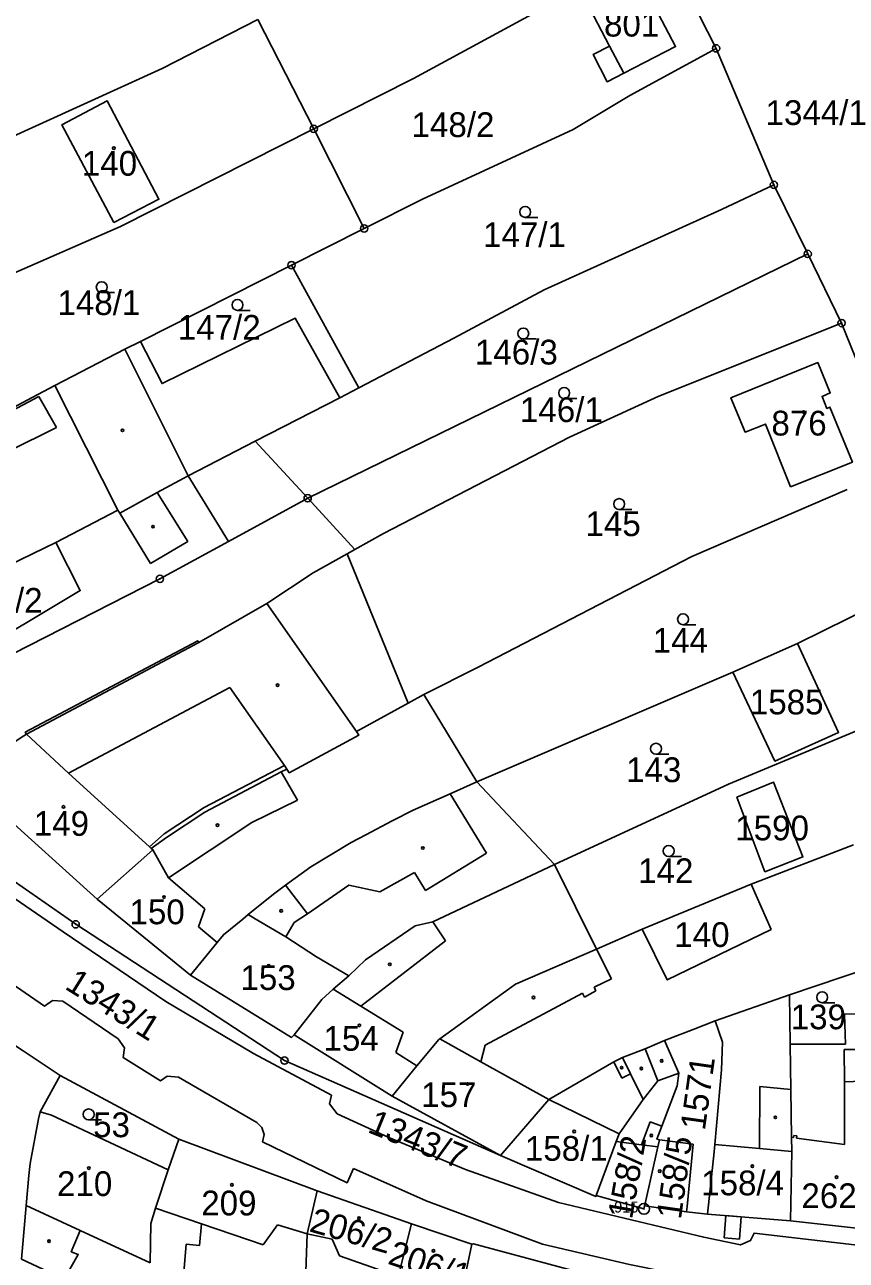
# Model space of a CAD drawing. Extents: x -537341 to -532984, y -1143469 to -1141314.
# Drawn here: x -533895.5 to -533782.7, y -1143082.9 to -1142913.3 of the extents above; entities that cross this region are included whole.
import ezdxf

# ---------------------------------------------------------------- set-up
doc = ezdxf.new("R2010")
doc.units = 0
for name, color, linetype in [('Hranice parcel', 7, 'Continuous'), ('parcelní_č_2000', 7, 'Continuous'), ('Vnitřní kresba', 7, 'Continuous'), ('Věcná břemena k části', 7, 'Continuous'), ('Značky bodu BP', 7, 'Continuous'), ('Značky budov', 7, 'Continuous'), ('Značky kultur', 7, 'Continuous')]:
    doc.layers.add(name, color=color, linetype=linetype)

msp = doc.modelspace()

# ---------------------------------------------------------------- linework, layer by layer
at = {"layer": 'Hranice parcel'}
for p, q in [((-533800.6, -1142916.51), (-533807.97, -1142902.05)), ((-533855.83, -1142927.56), (-533863.5, -1142912.53)), ((-533792.65, -1142935.26), (-533800.6, -1142916.51)), ((-533848.91, -1142941.24), (-533855.83, -1142927.56)), ((-533788.01, -1142944.74), (-533792.65, -1142935.26)), ((-533858.89, -1142946.28), (-533848.91, -1142941.24)), ((-533788.01, -1142944.74), (-533856.66, -1142978.28)), ((-533783.36, -1142954.23), (-533788.01, -1142944.74)), ((-533879.61, -1142956.75), (-533858.89, -1142946.28)), ((-533849.65, -1142963.12), (-533858.89, -1142946.28)), ((-533775.17, -1142974.6), (-533783.36, -1142954.23)), ((-533863.85, -1142970.45), (-533852.24, -1142964.48)), ((-533852.24, -1142964.48), (-533849.65, -1142963.12)), ((-533856.66, -1142978.28), (-533863.85, -1142970.45)), ((-533850.19, -1142985.31), (-533856.66, -1142978.28)), ((-533908.77, -1142992.9), (-533891.25, -1142984.34)), ((-533851.25, -1142985.9), (-533850.19, -1142985.31)), ((-533842.86, -1143006.4), (-533851.25, -1142985.9)), ((-533770.2, -1142988.74), (-533789.42, -1142998.21)), ((-533798.31, -1143002.14), (-533789.42, -1142998.21)), ((-533798.31, -1143002.14), (-533833.43, -1143017.23)), ((-533840.7, -1143005.22), (-533842.86, -1143006.4)), ((-533840.7, -1143005.22), (-533833.43, -1143017.23)), ((-533885.56, -1143033.33), (-533904.08, -1143016.62)), ((-533833.43, -1143017.23), (-533837.09, -1143018.85)), ((-533822.76, -1143028.59), (-533833.43, -1143017.23)), ((-533837.09, -1143018.85), (-533842.16, -1143021.13)), ((-533781.73, -1143025.89), (-533795.78, -1143031.29)), ((-533817.02, -1143040.19), (-533822.76, -1143028.59)), ((-533795.78, -1143031.29), (-533810.74, -1143037.44)), ((-533872.76, -1143043.77), (-533885.56, -1143033.33)), ((-533810.74, -1143037.44), (-533817.02, -1143040.19)), ((-533790.52, -1143046.44), (-533779.54, -1143042.76)), ((-533800.7, -1143050.05), (-533790.52, -1143046.44)), ((-533790.41, -1143053.22), (-533790.52, -1143046.44)), ((-533810.34, -1143053.86), (-533807.67, -1143052.74)), ((-533893.4, -1143062.51), (-533890.66, -1143057.53)), ((-533874.33, -1143066.26), (-533890.66, -1143057.53)), ((-533830.17, -1143068.53), (-533845.08, -1143060.39)), ((-533874.33, -1143066.26), (-533875.81, -1143070.51)), ((-533855.36, -1143073.37), (-533874.33, -1143066.26)), ((-533808.36, -1143066.38), (-533803.76, -1143066.97)), ((-533842.43, -1143077.89), (-533855.36, -1143073.37)), ((-533817.07, -1143074.02), (-533810.49, -1143075.85)), ((-533810.49, -1143075.85), (-533810.43, -1143075.42)), ((-533810.43, -1143075.42), (-533810.32, -1143075.09)), ((-533810.43, -1143075.42), (-533804.64, -1143076.26)), ((-533804.64, -1143076.26), (-533801.79, -1143076.57)), ((-533801.79, -1143076.57), (-533790.4, -1143077.5)), ((-533834.14, -1143080.69), (-533842.43, -1143077.89)), ((-533790.4, -1143077.5), (-533778.55, -1143078.8))]:
    msp.add_line(p, q, dxfattribs=at)
for points in [[(-533855.83, -1142927.56), (-533842.15, -1142920.65), (-533807.97, -1142902.05)], [(-533815.23, -1142916.2), (-533817.46, -1142917.35), (-533815.53, -1142921.1), (-533813.28, -1142919.93), (-533806.15, -1142916.26), (-533811.38, -1142906.27), (-533818.48, -1142910), (-533815.23, -1142916.2)], [(-533863.5, -1142912.53), (-533876.64, -1142919.28), (-533898.64, -1142929.32)], [(-533848.91, -1142941.24), (-533840.91, -1142937.2), (-533820.2, -1142927.67), (-533812.44, -1142922.97), (-533800.6, -1142916.51)], [(-533883.27, -1142940.44), (-533877.09, -1142937.23), (-533884.19, -1142923.71), (-533890.41, -1142927.02), (-533883.27, -1142940.44)], [(-533855.83, -1142927.56), (-533882.37, -1142940.96), (-533905.08, -1142950.89)], [(-533792.65, -1142935.26), (-533799.85, -1142938.65), (-533824.18, -1142949.67), (-533836.61, -1142956.28), (-533849.65, -1142963.12)], [(-533852.24, -1142964.48), (-533858.36, -1142953.56), (-533876.64, -1142962.54), (-533879.61, -1142956.75)], [(-533783.36, -1142954.23), (-533808.44, -1142964.26), (-533820.73, -1142969.88), (-533846.26, -1142983.11), (-533850.19, -1142985.31)], [(-533879.61, -1142956.75), (-533881.74, -1142957.83), (-533891.35, -1142962.82), (-533893.72, -1142964.05), (-533900.04, -1142967.39), (-533909.4, -1142972.4)], [(-534003.18, -1142961.19), (-533986.85, -1142972.53), (-533975.76, -1142977.16), (-533954.84, -1142990.61), (-533888.51, -1143036.78), (-533859.84, -1143055.49), (-533830.17, -1143068.53)], [(-533790.37, -1142976.72), (-533781.88, -1142973.31), (-533784.96, -1142965.77), (-533785.37, -1142965.94), (-533786.04, -1142964.31), (-533784.92, -1142963.83), (-533786.62, -1142959.65), (-533798.56, -1142964.49), (-533796.62, -1142969.19), (-533793.82, -1142968.09), (-533790.37, -1142976.72)], [(-533863.85, -1142970.45), (-533873.07, -1142975.2), (-533877.33, -1142977.51), (-533882.47, -1142980.31), (-533882.7, -1142979.92), (-533891.25, -1142984.34)], [(-533782.58, -1142977.08), (-533803.91, -1142986.3), (-533833.25, -1143001.47), (-533840.7, -1143005.22)], [(-533856.66, -1142978.28), (-533867.52, -1142984.21), (-533876.94, -1142989.35), (-533903.93, -1143003.09), (-533908.38, -1143004.75), (-533912.16, -1143008.99)], [(-533908.77, -1142992.9), (-533903.61, -1143000.31), (-533887.87, -1142990.95), (-533891.25, -1142984.34)], [(-533904.08, -1143016.62), (-533898.16, -1143012.58), (-533895.97, -1143011.13), (-533895.27, -1143010.68), (-533895.44, -1143010.42), (-533871.76, -1142997.84), (-533871.6, -1142998.1), (-533862.27, -1142992.73), (-533855.9, -1142988.51), (-533851.25, -1142985.9)], [(-533789.42, -1142998.21), (-533783.77, -1143010.44), (-533792.51, -1143014.38), (-533798.31, -1143002.14)], [(-533767.15, -1143004.29), (-533798.9, -1143017.55), (-533822.76, -1143028.59)], [(-533885.56, -1143033.33), (-533877.91, -1143026.55), (-533878.13, -1143026.35), (-533878.36, -1143026.15), (-533876.37, -1143024.38), (-533870.85, -1143020.76), (-533859.86, -1143014.99), (-533859.53, -1143015.47), (-533859.19, -1143015.96), (-533849.63, -1143010.8), (-533849.98, -1143010.3), (-533842.86, -1143006.4)], [(-533793.89, -1143029.57), (-533797.74, -1143019.34), (-533792.71, -1143017.28), (-533788.67, -1143027.52), (-533793.89, -1143029.57)], [(-533775.67, -1143081.46), (-533795.35, -1143079.17), (-533795.85, -1143080.2), (-533797.26, -1143080.8), (-533802.29, -1143079.75), (-533822.21, -1143074.97), (-533834.99, -1143070.46), (-533845.52, -1143066.03), (-533852.6, -1143062.79), (-533853.65, -1143061.44), (-533853.41, -1143060.24), (-533864.11, -1143054.51), (-533876.13, -1143047.37), (-533890.22, -1143037.82), (-533914.42, -1143021.22)], [(-533842.16, -1143021.13), (-533845.07, -1143022.56), (-533848.67, -1143024.49), (-533850.71, -1143025.53), (-533856.23, -1143028.9), (-533859.7, -1143031.42), (-533861.34, -1143032.62), (-533864.83, -1143035.45), (-533865.58, -1143036.06), (-533868.23, -1143038.21), (-533869.09, -1143039.26), (-533872.76, -1143043.77)], [(-533858.52, -1143051.94), (-533854.7, -1143047.09), (-533853.14, -1143045.68), (-533851.01, -1143043.86), (-533848.71, -1143041.68), (-533841.91, -1143037.01), (-533839.5, -1143036.44), (-533822.76, -1143028.59)], [(-533916.96, -1143030.02), (-533915.44, -1143030.09), (-533907.12, -1143035.76), (-533906.25, -1143037.31), (-533906.58, -1143038.54), (-533892.79, -1143048), (-533891.67, -1143047.22), (-533890.29, -1143047.31), (-533882.68, -1143052.5), (-533881.81, -1143053.76)], [(-533795.78, -1143031.29), (-533793.05, -1143037.49), (-533807.3, -1143044.42), (-533810.74, -1143037.44)], [(-533845.08, -1143060.39), (-533841.66, -1143056.23), (-533838.67, -1143052.6), (-533838.52, -1143052.49), (-533828.12, -1143044.98), (-533817.02, -1143040.19)], [(-533858.52, -1143051.94), (-533858.86, -1143052.32), (-533872.76, -1143043.77)], [(-533890.66, -1143057.53), (-533895.71, -1143054.15), (-533907.42, -1143046.52)], [(-533779.26, -1143049.08), (-533782.95, -1143049.13), (-533782.83, -1143053.23), (-533790.41, -1143053.22)], [(-533800.7, -1143050.05), (-533803.74, -1143051.22), (-533807.67, -1143052.74)], [(-533801.79, -1143076.57), (-533800.85, -1143068.03), (-533800.76, -1143067.01), (-533799.87, -1143056.78), (-533799.72, -1143052.96), (-533800.7, -1143050.05)], [(-533845.08, -1143060.39), (-533858.38, -1143052.03), (-533858.52, -1143051.94)], [(-533807.67, -1143052.74), (-533805.71, -1143057.21), (-533805.94, -1143058.95), (-533808.04, -1143064.51), (-533808.72, -1143066.3), (-533808.36, -1143066.38)], [(-533881.81, -1143053.76), (-533881.98, -1143055.07), (-533876.86, -1143058.27), (-533875.93, -1143057.63)], [(-533830.17, -1143068.53), (-533823.56, -1143060.84), (-533814.63, -1143055.66), (-533813.45, -1143055.06), (-533810.34, -1143053.86)], [(-533817.07, -1143074.02), (-533814.29, -1143066.6), (-533813.9, -1143065.57), (-533810.61, -1143060.85), (-533808.57, -1143058.28), (-533810.34, -1143053.86)], [(-533790.4, -1143077.5), (-533790.2, -1143067.98), (-533790.23, -1143066.02), (-533790.32, -1143059.47), (-533790.41, -1143053.22)], [(-533875.93, -1143057.63), (-533874.4, -1143057.78), (-533863.63, -1143064.01), (-533862.95, -1143064.68), (-533862.65, -1143065.65)], [(-533893.4, -1143062.51), (-533893.61, -1143063.49), (-533894.77, -1143069.6), (-533894.94, -1143071.25), (-533895.3, -1143075.38), (-533895.93, -1143082.77)], [(-533875.81, -1143070.51), (-533891.81, -1143062.98), (-533893.4, -1143062.51)], [(-533862.65, -1143065.65), (-533862.84, -1143066.65), (-533851.24, -1143072.26), (-533850.36, -1143070.33)], [(-533810.32, -1143075.09), (-533808.59, -1143067.33), (-533808.36, -1143066.38)], [(-533803.76, -1143066.97), (-533804.57, -1143075.51), (-533804.64, -1143076.26)], [(-533830.17, -1143068.53), (-533817.12, -1143074.17), (-533817.07, -1143074.02)], [(-533875.81, -1143070.51), (-533877.53, -1143075.76), (-533878.21, -1143077.84), (-533878.29, -1143083.27)], [(-533850.36, -1143070.33), (-533840.38, -1143074.74), (-533824.43, -1143080.68), (-533812.48, -1143083.51), (-533796.14, -1143086.8), (-533787.68, -1143088.1), (-533776.92, -1143089.36)], [(-533855.36, -1143073.37), (-533856.75, -1143079.29), (-533857.14, -1143090.97), (-533857.15, -1143095.73)], [(-533842.43, -1143077.89), (-533844.14, -1143084.83), (-533844.34, -1143085.63), (-533844.94, -1143086.91), (-533846.14, -1143095.99), (-533846.18, -1143097.86), (-533846.99, -1143106.07), (-533847.21, -1143108.97), (-533847.37, -1143119.56)], [(-533895.93, -1143082.77), (-533890.1, -1143085.51), (-533888.16, -1143082.13), (-533889.11, -1143081.73), (-533887.9, -1143078.81), (-533878.29, -1143083.27)], [(-533834.14, -1143080.69), (-533835.78, -1143088.54), (-533836.19, -1143088.4), (-533836.89, -1143105.21), (-533836.47, -1143105.2), (-533836.3, -1143110.84)], [(-533812.95, -1143086.26), (-533822.3, -1143083.76), (-533833.9, -1143080.64), (-533834.14, -1143080.69)]]:
    msp.add_lwpolyline(points, dxfattribs=at)
at = {"layer": 'Vnitřní kresba'}
for p, q in [((-533815.23, -1142916.2), (-533813.28, -1142919.93)), ((-533881.74, -1142957.83), (-533873.07, -1142975.2)), ((-533891.35, -1142962.82), (-533882.7, -1142979.92)), ((-533899.9, -1142967.65), (-533893.57, -1142964.31)), ((-533893.57, -1142964.31), (-533891.15, -1142968.57)), ((-533891.15, -1142968.57), (-533897.67, -1142971.83)), ((-533873.07, -1142975.2), (-533867.52, -1142984.21)), ((-533873.13, -1142984.22), (-533877.33, -1142977.51)), ((-533882.47, -1142980.31), (-533878.25, -1142987.24)), ((-533878.25, -1142987.24), (-533873.13, -1142984.22)), ((-533862.27, -1142992.73), (-533849.98, -1143010.3)), ((-533871.6, -1142998.1), (-533895.27, -1143010.68)), ((-533889.48, -1143016.02), (-533867.34, -1143004.28)), ((-533867.34, -1143004.28), (-533859.86, -1143014.99)), ((-533889.48, -1143016.02), (-533895.27, -1143010.68)), ((-533859.53, -1143015.47), (-533860.28, -1143015.86)), ((-533878.36, -1143026.15), (-533889.48, -1143016.02)), ((-533860.28, -1143015.86), (-533870.79, -1143021.38)), ((-533858.08, -1143019.74), (-533860.28, -1143015.86)), ((-533832.13, -1143027.03), (-533837.09, -1143018.85)), ((-533864.34, -1143022.82), (-533858.08, -1143019.74)), ((-533870.79, -1143021.38), (-533876.06, -1143024.84)), ((-533875.75, -1143030.42), (-533864.34, -1143022.82)), ((-533876.06, -1143024.84), (-533878.13, -1143026.35)), ((-533877.91, -1143026.55), (-533875.75, -1143030.42)), ((-533840.47, -1143032.13), (-533832.13, -1143027.03)), ((-533870.77, -1143034.65), (-533875.75, -1143030.42)), ((-533846.76, -1143032.32), (-533842.01, -1143029.67)), ((-533842.01, -1143029.67), (-533840.47, -1143032.13)), ((-533856.69, -1143035.32), (-533859.7, -1143031.42)), ((-533851.03, -1143031.39), (-533856.69, -1143035.32)), ((-533851.03, -1143031.39), (-533846.76, -1143032.32)), ((-533871.65, -1143037.13), (-533870.77, -1143034.65)), ((-533864.83, -1143035.45), (-533863.88, -1143036.03)), ((-533856.69, -1143035.32), (-533858.5, -1143036.54)), ((-533869.09, -1143039.26), (-533871.65, -1143037.13)), ((-533863.88, -1143036.03), (-533859.67, -1143038.48)), ((-533858.5, -1143036.54), (-533859.67, -1143038.48)), ((-533837.73, -1143039.06), (-533839.5, -1143036.44)), ((-533859.67, -1143038.48), (-533855.43, -1143041.26)), ((-533849.37, -1143048), (-533837.73, -1143039.06)), ((-533814.94, -1143044.28), (-533817.02, -1143040.19)), ((-533855.43, -1143041.26), (-533851.01, -1143043.86)), ((-533817.34, -1143045.39), (-533814.94, -1143044.28)), ((-533849.37, -1143048), (-533853.14, -1143045.68)), ((-533818.67, -1143046.77), (-533817.09, -1143045.93)), ((-533817.09, -1143045.93), (-533817.34, -1143045.39)), ((-533832.29, -1143053.39), (-533818.95, -1143046.25)), ((-533818.95, -1143046.25), (-533818.67, -1143046.77)), ((-533843.54, -1143051.6), (-533849.37, -1143048)), ((-533844.54, -1143054.39), (-533843.54, -1143051.6)), ((-533832.88, -1143055.64), (-533838.52, -1143052.49)), ((-533841.66, -1143056.23), (-533844.54, -1143054.39)), ((-533832.88, -1143055.64), (-533832.29, -1143053.39)), ((-533783.02, -1143053.95), (-533782.96, -1143058.4)), ((-533779.18, -1143053.96), (-533783.02, -1143053.95)), ((-533823.56, -1143060.84), (-533832.88, -1143055.64)), ((-533814.63, -1143055.66), (-533813.54, -1143057.9)), ((-533813.45, -1143055.06), (-533812.34, -1143057.31)), ((-533813.54, -1143057.9), (-533812.34, -1143057.31)), ((-533812.34, -1143057.31), (-533810.61, -1143060.85)), ((-533808.57, -1143058.28), (-533805.71, -1143057.21)), ((-533794.65, -1143067.57), (-533794.6, -1143059.07)), ((-533794.6, -1143059.07), (-533790.32, -1143059.47)), ((-533782.96, -1143058.4), (-533782.97, -1143067.01)), ((-533782.96, -1143058.4), (-533779.19, -1143058.26)), ((-533823.56, -1143060.84), (-533813.9, -1143065.57)), ((-533810.82, -1143067.04), (-533809.63, -1143063.91)), ((-533809.63, -1143063.91), (-533808.04, -1143064.51)), ((-533790.23, -1143066.02), (-533789.96, -1143066.07)), ((-533789.55, -1143066.14), (-533789.51, -1143065.84)), ((-533782.97, -1143067.01), (-533789.55, -1143066.14)), ((-533814.29, -1143066.6), (-533810.82, -1143067.04)), ((-533810.82, -1143067.04), (-533808.59, -1143067.33)), ((-533800.76, -1143067.01), (-533794.65, -1143067.57)), ((-533794.65, -1143067.57), (-533790.2, -1143067.98)), ((-533895.3, -1143075.38), (-533887.9, -1143078.81)), ((-533877.53, -1143075.76), (-533871.23, -1143077.91)), ((-533871.23, -1143077.91), (-533871.49, -1143080.86)), ((-533871.23, -1143077.91), (-533862.79, -1143080.78)), ((-533862.79, -1143080.78), (-533860.81, -1143078.02)), ((-533860.81, -1143078.02), (-533856.75, -1143079.29)), ((-533856.75, -1143079.29), (-533853.31, -1143080.02)), ((-533853.31, -1143080.02), (-533852.29, -1143082.28)), ((-533873.34, -1143080.7), (-533874.47, -1143093.98)), ((-533871.49, -1143080.86), (-533873.34, -1143080.7)), ((-533852.29, -1143082.28), (-533846.17, -1143084.44))]:
    msp.add_line(p, q, dxfattribs=at)
msp.add_lwpolyline([(-533789.51, -1143065.84), (-533789.91, -1143065.78), (-533789.96, -1143066.07)], dxfattribs=at)
at = {"layer": 'Věcná břemena k části'}
msp.add_lwpolyline([(-533799.47, -1143079.84), (-533797.38, -1143079.99), (-533797.16, -1143076.95), (-533799.25, -1143076.78)], close=True, dxfattribs=at)
at = {"layer": 'Značky bodu BP'}
for centre, radius in [((-533800.6, -1142916.51), 0.5), ((-533800.6, -1142916.51), 0.0303), ((-533855.83, -1142927.56), 0.5), ((-533855.83, -1142927.56), 0.0303), ((-533792.65, -1142935.26), 0.5), ((-533792.65, -1142935.26), 0.0303), ((-533848.91, -1142941.24), 0.5), ((-533848.91, -1142941.24), 0.0303), ((-533788.01, -1142944.74), 0.5), ((-533858.89, -1142946.28), 0.5), ((-533788.01, -1142944.74), 0.0303), ((-533858.89, -1142946.28), 0.0303), ((-533783.36, -1142954.23), 0.5), ((-533783.36, -1142954.23), 0.0303), ((-533856.66, -1142978.28), 0.5), ((-533856.66, -1142978.28), 0.0303), ((-533876.94, -1142989.35), 0.5), ((-533876.94, -1142989.35), 0.0303), ((-533888.51, -1143036.78), 0.5), ((-533888.51, -1143036.78), 0.0303), ((-533859.84, -1143055.49), 0.5), ((-533859.84, -1143055.49), 0.0303), ((-533810.49, -1143075.85), 0.75), ((-533810.49, -1143075.85), 0.03)]:
    msp.add_circle(centre, radius, dxfattribs=at)
at = {"layer": 'Značky budov'}
for centre in [(-533883.27, -1142930.21), (-533788.58, -1142966.45), (-533882.09, -1142968.96), (-533877.9, -1142982.18), (-533860.79, -1143003.94), (-533890.18, -1143020.66), (-533869.04, -1143023.16), (-533840.86, -1143026.31), (-533876.38, -1143033.04), (-533860.3, -1143034.93), (-533862.01, -1143042.48), (-533845.39, -1143042.27), (-533825.66, -1143046.82), (-533849.56, -1143050.66), (-533808.06, -1143055.53), (-533813.56, -1143056.47), (-533810.85, -1143056.58), (-533834.7, -1143058.71), (-533792.46, -1143063.28), (-533820.08, -1143065.23), (-533809.49, -1143065.77), (-533813.83, -1143069.81), (-533795.61, -1143069.99), (-533886.7, -1143070.25), (-533808.33, -1143070.68), (-533784.05, -1143071.49), (-533867.06, -1143072.55), (-533849.62, -1143077.13), (-533892.17, -1143080.28), (-533839.4, -1143081.61)]:
    msp.add_circle(centre, 0.175, dxfattribs=at)
at = {"layer": 'Značky kultur'}
for p, q in [((-533826.8, -1142939.72), (-533825.05, -1142939.72)), ((-533884.93, -1142950.05), (-533883.18, -1142950.05)), ((-533866.29, -1142952.49), (-533864.54, -1142952.49)), ((-533827.06, -1142956.41), (-533825.31, -1142956.41)), ((-533821.45, -1142964.58), (-533819.7, -1142964.58)), ((-533813.9, -1142979.83), (-533812.15, -1142979.83)), ((-533805.13, -1142995.64), (-533803.38, -1142995.64)), ((-533808.84, -1143013.43), (-533807.09, -1143013.43)), ((-533807.1, -1143027.46), (-533805.35, -1143027.46)), ((-533786.03, -1143047.54), (-533784.28, -1143047.54)), ((-533886.73, -1143063.63), (-533884.98, -1143063.63))]:
    msp.add_line(p, q, dxfattribs=at)
for centre in [(-533826.8, -1142938.97), (-533884.93, -1142949.3), (-533866.29, -1142951.74), (-533827.06, -1142955.66), (-533821.45, -1142963.83), (-533813.9, -1142979.08), (-533805.13, -1142994.89), (-533808.84, -1143012.68), (-533807.1, -1143026.71), (-533786.03, -1143046.79), (-533886.73, -1143062.88)]:
    msp.add_circle(centre, 0.75, dxfattribs=at)

# ---------------------------------------------------------------- texts
at = {"layer": 'parcelní_č_2000'}
for s, p in [('801', (-533815.98, -1142914.89)), ('1344/1', (-533793.8, -1142927.03)), ('148/2', (-533842.4, -1142928.69)), ('140', (-533887.66, -1142934)), ('147/1', (-533832.59, -1142943.79)), ('148/1', (-533891.01, -1142953.12)), ('147/2', (-533874.49, -1142956.52)), ('146/3', (-533833.7, -1142959.92)), ('146/1', (-533827.52, -1142967.82)), ('876', (-533793, -1142969.67)), ('145', (-533818.52, -1142983.48)), ('146/2', (-533904.43, -1142994.01)), ('144', (-533809.3, -1142999.49)), ('1585', (-533795.96, -1143007.96)), ('143', (-533812.95, -1143017.26)), ('149', (-533894.26, -1143024.63)), ('1590', (-533797.96, -1143025.25)), ('142', (-533811.3, -1143031.13)), ('150', (-533881.12, -1143036.77)), ('140', (-533806.33, -1143039.89)), ('153', (-533865.89, -1143045.8)), ('139', (-533790.35, -1143051.19)), ('154', (-533854.49, -1143054.14)), ('157', (-533841.08, -1143061.88)), ('53', (-533886.11, -1143066.01)), ('158/1', (-533826.84, -1143069.25)), ('210', (-533891.07, -1143074.09)), ('158/4', (-533802.64, -1143073.99)), ('262', (-533788.88, -1143075.75)), ('209', (-533871.27, -1143076.75))]:
    msp.add_text(s, height=3.4, dxfattribs=at).set_placement(p)
for s, rotation, p in [('1343/1', 328, (-533890.15, -1143045.56)), ('1571', 82, (-533802.14, -1143065.18)), ('1343/7', 338, (-533848.59, -1143065.27)), ('158/2', 80, (-533812.14, -1143077.37)), ('158/5', 82, (-533805.42, -1143077.38)), ('206/2', 344, (-533856.58, -1143078.91)), ('206/1', 342, (-533845.81, -1143083.36))]:
    msp.add_text(s, height=3.4, rotation=rotation, dxfattribs=at).set_placement(p)
at = {"layer": 'Značky bodu BP'}
msp.add_text('915', height=1.5, dxfattribs=at).set_placement((-533814.59, -1143076.35))

doc.saveas('drawing.dxf')
